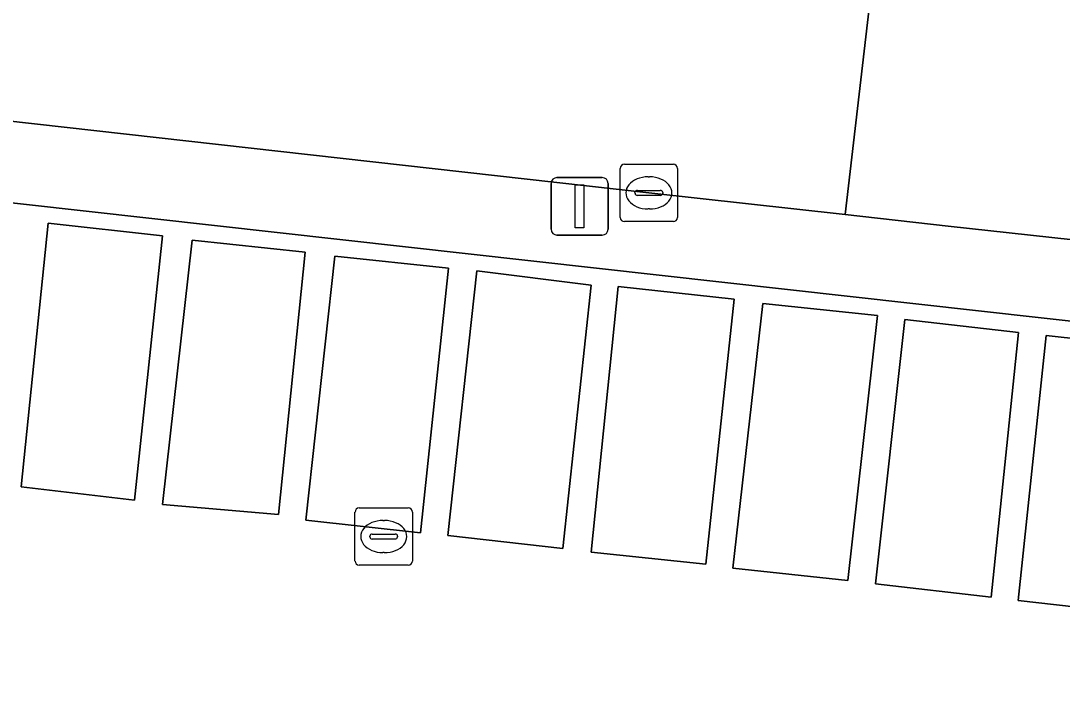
# Model space of a CAD drawing. Extents: x 162026 to 163502, y 387295 to 388169.
# Drawn here: x 162320.36 to 162338.5, y 387530.08 to 387541.75 of the extents above; entities that cross this region are included whole.
import ezdxf

# ---------------------------------------------------------------- set-up
doc = ezdxf.new("R2010")
doc.units = 0
for name, color, linetype in [('IMGEO_Groenvoorziening', 7, 'Continuous'), ('IMGEO_Haag', 7, 'Continuous'), ('IMGEO_Kolk', 7, 'Continuous'), ('IMGEO_Lichtmast', 7, 'Continuous'), ('IMGEO_Parkeervlak_open', 7, 'Continuous'), ('IMGEO_Rijbaan_lokaal_gesloten', 7, 'Continuous'), ('IMGEO_Rijbaan_lokaal_open', 7, 'Continuous')]:
    doc.layers.add(name, color=color, linetype=linetype)

msp = doc.modelspace()

# ---------------------------------------------------------------- linework, layer by layer
at = {"layer": 'IMGEO_Groenvoorziening'}
msp.add_lwpolyline([(162348.168, 387536.887), (162347.672, 387536.963), (162336.513, 387538.182), (162334.719, 387538.38), (162331.3, 387538.759), (162311.49, 387540.981), (162307.308, 387541.425), (162306.672, 387535.157), (162307.649, 387535.045), (162308.179, 387539.924), (162347.03, 387535.588), (162346.478, 387530.662), (162347.459, 387530.55)], close=True, dxfattribs=at)
at = {"layer": 'IMGEO_Haag'}
msp.add_lwpolyline([(162346.478, 387530.662), (162347.459, 387530.55), (162348.168, 387536.887), (162347.672, 387536.963), (162336.513, 387538.182), (162334.719, 387538.38), (162331.3, 387538.759), (162311.49, 387540.981), (162307.308, 387541.425), (162306.672, 387535.157), (162307.649, 387535.045), (162308.179, 387539.924), (162347.03, 387535.588)], close=True, dxfattribs=at)
at = {"layer": 'IMGEO_Kolk'}
for p, q in [((162330.799, 387538.333), (162330.799, 387539.185)), ((162330.874, 387539.259), (162331.726, 387539.259)), ((162331.8, 387539.185), (162331.8, 387538.333)), ((162331.287, 387539.039), (162331.312, 387539.039)), ((162331.058, 387538.753), (162331.058, 387538.765)), ((162331.101, 387538.802), (162331.499, 387538.802)), ((162331.542, 387538.765), (162331.542, 387538.753)), ((162331.496, 387538.716), (162331.098, 387538.716)), ((162331.31, 387538.479), (162331.285, 387538.479)), ((162331.726, 387538.259), (162330.874, 387538.259)), ((162326.179, 387532.349), (162326.179, 387533.201)), ((162326.254, 387533.275), (162327.106, 387533.275)), ((162327.18, 387533.201), (162327.18, 387532.349)), ((162326.667, 387533.055), (162326.692, 387533.055)), ((162326.438, 387532.769), (162326.438, 387532.781)), ((162326.481, 387532.818), (162326.879, 387532.818)), ((162326.922, 387532.781), (162326.922, 387532.769)), ((162326.876, 387532.732), (162326.478, 387532.732)), ((162326.69, 387532.495), (162326.665, 387532.495)), ((162327.106, 387532.275), (162326.254, 387532.275))]:
    msp.add_line(p, q, dxfattribs=at)
for points in [[(162330.799, 387538.333), (162330.799, 387539.185)], [(162330.874, 387539.259), (162331.726, 387539.259)], [(162331.8, 387539.185), (162331.8, 387538.333)], [(162331.726, 387538.259), (162330.874, 387538.259)], [(162326.179, 387532.349), (162326.179, 387533.201)], [(162326.254, 387533.275), (162327.106, 387533.275)], [(162327.18, 387533.201), (162327.18, 387532.349)], [(162327.106, 387532.275), (162326.254, 387532.275)]]:
    msp.add_lwpolyline(points, dxfattribs=at)
for centre, radius, start, end in [((162330.876, 387539.183), 0.0765, 91.552, 178.448), ((162330.876, 387539.183), 0.0765, 91.552, 178.448), ((162331.724, 387539.183), 0.0765, 1.552, 88.448), ((162331.724, 387539.183), 0.0765, 1.552, 88.448), ((162331.098, 387538.762), 0.0403, 85.8775, 175.7526), ((162331.095, 387538.752), 0.0366, 178.938, 274.7102), ((162331.499, 387538.759), 0.043, 264.8664, 352.4533), ((162331.503, 387538.764), 0.0386, 1.7309, 96.639), ((162330.876, 387538.335), 0.0765, 181.552, 268.448), ((162330.876, 387538.335), 0.0765, 181.552, 268.448), ((162331.724, 387538.335), 0.0765, 271.552, 358.448), ((162331.724, 387538.335), 0.0765, 271.552, 358.448), ((162326.256, 387533.199), 0.0765, 91.552, 178.448), ((162326.256, 387533.199), 0.0765, 91.552, 178.448), ((162327.104, 387533.199), 0.0765, 1.552, 88.448), ((162327.104, 387533.199), 0.0765, 1.552, 88.448), ((162326.478, 387532.778), 0.0403, 85.8775, 175.7526), ((162326.475, 387532.768), 0.0366, 178.938, 274.7102), ((162326.879, 387532.775), 0.043, 264.8664, 352.4533), ((162326.883, 387532.78), 0.0386, 1.7309, 96.639), ((162326.256, 387532.351), 0.0765, 181.552, 268.448), ((162326.256, 387532.351), 0.0765, 181.552, 268.448), ((162327.104, 387532.351), 0.0765, 271.552, 358.448), ((162327.104, 387532.351), 0.0765, 271.552, 358.448)]:
    msp.add_arc(centre, radius, start, end, dxfattribs=at)
for centre, major_axis, ratio, start_param, end_param in [((162331.286, 387538.759), (-0.387, 0.002), 0.722429, 4.712389, 7.853982), ((162331.311, 387538.759), (-0.39, 0.002), 0.717154, 1.570796, 4.712389), ((162326.666, 387532.775), (-0.387, 0.002), 0.722429, 4.712389, 7.853982), ((162326.691, 387532.775), (-0.39, 0.002), 0.717154, 1.570796, 4.712389)]:
    msp.add_ellipse(centre, major_axis=major_axis, ratio=ratio, start_param=start_param, end_param=end_param, dxfattribs=at)
at = {"layer": 'IMGEO_Lichtmast'}
for p, q in [((162329.598, 387538.125), (162329.598, 387538.925)), ((162329.598, 387538.925), (162329.598, 387538.125)), ((162329.698, 387539.025), (162330.488, 387539.025)), ((162330.488, 387539.025), (162329.698, 387539.025)), ((162330.588, 387538.925), (162330.588, 387538.125)), ((162330.588, 387538.125), (162330.588, 387538.925)), ((162330.488, 387538.025), (162329.698, 387538.025)), ((162329.698, 387538.025), (162330.488, 387538.025))]:
    msp.add_line(p, q, dxfattribs=at)
msp.add_lwpolyline([(162330.018, 387538.9), (162330.168, 387538.9), (162330.168, 387538.15), (162330.018, 387538.15), (162330.018, 387538.9)], dxfattribs=at)
for centre, start, end in [((162329.698, 387538.925), 90, 180), ((162329.698, 387538.925), 90, 180), ((162330.488, 387538.925), 0, 90), ((162330.488, 387538.925), 360, 90), ((162329.698, 387538.125), 180, 270), ((162329.698, 387538.125), 180, 270), ((162330.488, 387538.125), 270, 0), ((162330.488, 387538.125), 270, 0)]:
    msp.add_arc(centre, 0.1, start, end, dxfattribs=at)
at = {"layer": 'IMGEO_Parkeervlak_open'}
for points in [[(162322.826, 387538.009), (162320.834, 387538.234), (162320.363, 387533.638), (162322.339, 387533.411)], [(162322.823, 387533.332), (162324.849, 387533.16), (162325.311, 387537.729), (162323.341, 387537.935)], [(162325.322, 387533.061), (162327.32, 387532.842), (162327.807, 387537.447), (162325.825, 387537.658)], [(162330.297, 387537.15), (162328.302, 387537.4), (162327.795, 387532.791), (162329.8, 387532.565)], [(162330.763, 387537.13), (162330.293, 387532.502), (162332.292, 387532.295), (162332.784, 387536.907)], [(162333.287, 387536.833), (162332.761, 387532.223), (162334.769, 387532.01), (162335.283, 387536.623)], [(162335.25, 387531.95), (162337.266, 387531.72), (162337.739, 387536.326), (162335.757, 387536.553)], [(162337.736, 387531.661), (162339.74, 387531.436), (162340.224, 387536.056), (162338.225, 387536.275)]]:
    msp.add_lwpolyline(points, close=True, dxfattribs=at)
at = {"layer": 'IMGEO_Rijbaan_lokaal_gesloten'}
for points in [[(162276.084, 387551.129), (162275.494, 387544.94), (162289.219, 387543.416), (162290.544, 387543.267), (162293.063, 387542.996), (162294.038, 387542.89), (162295.355, 387542.748), (162303.857, 387541.804), (162306.302, 387541.532), (162307.308, 387541.425), (162311.49, 387540.981), (162331.3, 387538.759), (162334.719, 387538.38), (162335.41, 387544.327)], [(162396.203, 387537.574), (162394.453, 387537.768), (162393.751, 387537.847), (162389.494, 387538.324), (162386.482, 387538.662), (162383.619, 387538.982), (162377.167, 387539.702), (162367.444, 387540.786), (162356.516, 387541.994), (162348.482, 387542.882), (162343.504, 387543.432), (162338.051, 387544.035), (162335.41, 387544.327), (162334.719, 387538.38), (162336.513, 387538.182), (162347.672, 387536.963), (162348.168, 387536.887)]]:
    msp.add_lwpolyline(points, dxfattribs=at)
at = {"layer": 'IMGEO_Rijbaan_lokaal_open'}
msp.add_lwpolyline([(162350.794, 387527.983), (162350.507, 387528.016), (162350.29, 387526.002), (162345.739, 387526.513), (162345.95, 387528.491), (162347.231, 387528.357), (162347.459, 387530.55), (162346.478, 387530.662), (162347.03, 387535.588), (162308.179, 387539.924), (162307.649, 387535.045)], dxfattribs=at)
for points in [[(162322.339, 387533.411), (162320.363, 387533.638), (162320.834, 387538.234), (162322.826, 387538.009)], [(162322.823, 387533.332), (162323.341, 387537.935), (162325.311, 387537.729), (162324.849, 387533.16)], [(162325.322, 387533.061), (162325.825, 387537.658), (162327.807, 387537.447), (162327.32, 387532.842)], [(162327.795, 387532.791), (162328.302, 387537.4), (162330.297, 387537.15), (162329.8, 387532.565)], [(162330.763, 387537.13), (162332.784, 387536.907), (162332.292, 387532.295), (162330.293, 387532.502)], [(162333.287, 387536.833), (162335.283, 387536.623), (162334.769, 387532.01), (162332.761, 387532.223)], [(162335.25, 387531.95), (162335.757, 387536.553), (162337.739, 387536.326), (162337.266, 387531.72)], [(162337.736, 387531.661), (162338.225, 387536.275), (162340.224, 387536.056), (162339.74, 387531.436)]]:
    msp.add_lwpolyline(points, close=True, dxfattribs=at)

doc.saveas('drawing.dxf')
